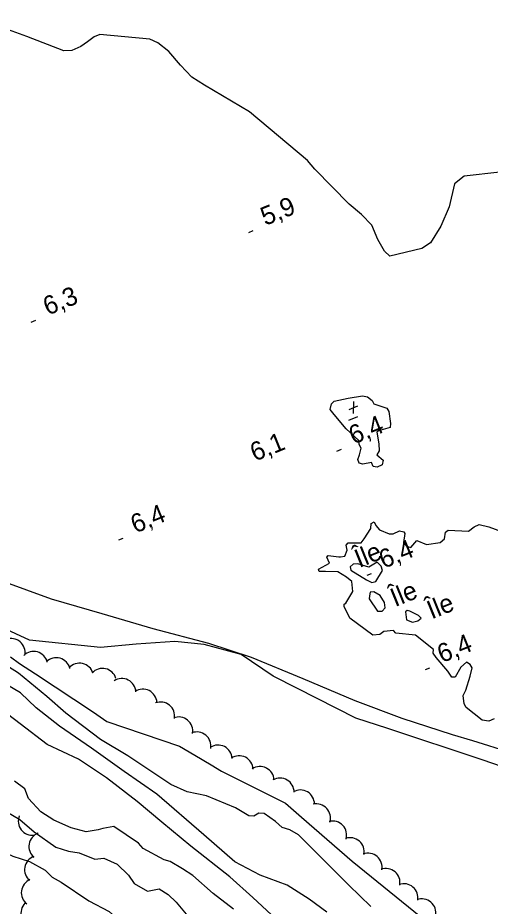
# Model space of a CAD drawing. Extents: x 362852 to 366875, y 5563573 to 5566479.
# Drawn here: x 364448.9 to 364549.2, y 5565143.1 to 5565331.8 of the extents above; entities that cross this region are included whole.
import ezdxf

# ---------------------------------------------------------------- set-up
doc = ezdxf.new("R2010")
doc.units = 0
for name, color, linetype in [('Niveau 1', 7, 'Continuous'), ('Niveau 2', 7, 'Continuous'), ('Niveau 22', 7, 'Continuous'), ('Niveau 3', 7, 'Continuous'), ('Niveau 4', 7, 'Continuous'), ('Niveau 44', 7, 'Continuous'), ('Niveau 7', 7, 'Continuous'), ('Niveau 8', 7, 'Continuous')]:
    doc.layers.add(name, color=color, linetype=linetype)

msp = doc.modelspace()

# ---------------------------------------------------------------- linework, layer by layer
at = {"layer": 'Niveau 1'}
for points in [[(364519.18, 5565147.54), (364512.99, 5565153.8), (364508.48, 5565158.26), (364506.7, 5565159.27), (364505.04, 5565159.83), (364503.61, 5565161.04), (364501.22, 5565162.78), (364500.09, 5565162.81), (364498.99, 5565162.17), (364497.96, 5565162.24), (364495.13, 5565163.99), (364488.99, 5565166.55), (364484.86, 5565167.39), (364481.37, 5565168.93), (364478.01, 5565171.2), (364472.26, 5565175.04), (364466.44, 5565178.47), (364459.1, 5565184.07), (364455.03, 5565187.61), (364449.06, 5565192.6), (364443.91, 5565195.75)], [(364412.72, 5565173.07), (364422.72, 5565167.6), (364432.75, 5565163.96), (364434.68, 5565162.76), (364439.73, 5565158.05), (364441.76, 5565156.51), (364447.86, 5565153.69), (364451.34, 5565152.59), (364454.7, 5565150.73), (364456.2, 5565149.23), (364458.07, 5565148.18), (364463.96, 5565144.24), (364468.32, 5565141.96), (364469.75, 5565140.62), (364475.35, 5565132.87), (364476.19, 5565130.48), (364477.43, 5565129.25), (364479.12, 5565127.08), (364481.81, 5565124.52), (364482.9, 5565123.77)], [(364523.84, 5565143.01), (364519.18, 5565147.54)]]:
    msp.add_lwpolyline(points, dxfattribs=at)
at = {"layer": 'Niveau 2'}
for points in [[(364485.86, 5565319.13), (364483.42, 5565321.73), (364480.99, 5565324.59), (364478.6, 5565326.47), (364476.9, 5565327.26), (364466.29, 5565328.24), (364465.12, 5565327.76), (364463.7, 5565326.68), (364462.24, 5565325.7), (364460.36, 5565324.81), (364458.66, 5565324.73), (364450.78, 5565327.83), (364439.81, 5565331.78)], [(364551.28, 5565299.02), (364543.69, 5565298.13), (364541.61, 5565296.53), (364540.54, 5565291.61), (364538.74, 5565287.51), (364536.58, 5565284), (364534.74, 5565282.74), (364527.92, 5565281.18), (364526.76, 5565282.19), (364525.34, 5565284.72), (364524.11, 5565287.7), (364521.9, 5565290.03), (364519.27, 5565292.18), (364511.96, 5565299.63), (364510.45, 5565301.49), (364498.08, 5565311.83), (364488.53, 5565317.49), (364485.86, 5565319.13)], [(364447.32, 5565196.04), (364449.27, 5565194.61), (364452.67, 5565192.4), (364464.97, 5565184.3), (364467.77, 5565182.34)], [(364514.55, 5565141.78), (364510.8, 5565144.57), (364506.08, 5565147.58), (364500.38, 5565149.69), (364494.99, 5565152.54), (364488.42, 5565158.26), (364478.41, 5565166.9), (364471.46, 5565171.71), (364464.57, 5565176.68), (364457.71, 5565181.29), (364452.76, 5565185.19), (364449.44, 5565188.41), (364445.5, 5565190.76)], [(364455.12, 5565177.4), (364449.39, 5565181.84), (364445.18, 5565184.99)], [(364467.77, 5565182.34), (364483.25, 5565177.04), (364486.52, 5565175.16), (364489.98, 5565173.1), (364492.15, 5565171.76), (364505.77, 5565164.95), (364509.11, 5565161.98), (364519.93, 5565152.64), (364539.74, 5565136.57)], [(364502.78, 5565141.25), (364498.78, 5565144.92), (364493.92, 5565149.35), (364485.62, 5565155.83), (364479.48, 5565160.96), (364474.21, 5565165.35), (364467.69, 5565170.33), (364461.77, 5565174.32), (364455.12, 5565177.4)], [(364483.84, 5565151.02), (364481.28, 5565152.58), (364479.95, 5565152.91), (364475.53, 5565155.33), (364474.53, 5565156.46), (364469.25, 5565160.04), (364466.93, 5565159.56), (364466.93, 5565159.56), (364465.95, 5565159.27), (364463.44, 5565158.9), (364460.19, 5565159.72), (364456.56, 5565161.32), (364453.76, 5565163.15), (364451.18, 5565165.94), (364450.41, 5565168.01), (364448.17, 5565169.64)], [(364440.6, 5565166.58), (364449.29, 5565161.5), (364452.35, 5565158.87), (364456.98, 5565155.61), (364459.68, 5565154.8), (364461.91, 5565154.41), (364465.28, 5565153.09), (364467.16, 5565153.27), (364469.99, 5565151.98), (364472.41, 5565149.66), (364473.63, 5565147.9), (364476.4, 5565146.24), (364478.88, 5565146.77), (364480.81, 5565145.57), (364482.53, 5565143.95), (364486.04, 5565139.68)], [(364494.73, 5565142.46), (364490.36, 5565145.81), (364486.07, 5565149.6), (364483.84, 5565151.02)]]:
    msp.add_lwpolyline(points, dxfattribs=at)
at = {"layer": 'Niveau 22'}
msp.add_lwpolyline([(364445.51, 5565212.16), (364455.95, 5565208.37), (364466.73, 5565205.27), (364477.57, 5565202.05), (364489.4, 5565198.96), (364498.45, 5565196), (364509.44, 5565191.45), (364520.47, 5565186.8), (364530.46, 5565183.02), (364541.17, 5565179.56), (364545.45, 5565178.31), (364553.59, 5565175.74)], dxfattribs=at)
at = {"layer": 'Niveau 3'}
for p, q in [((364497.93, 5565286.2), (364498.89, 5565286.59)), ((364451.73, 5565267.15), (364452.69, 5565267.54)), ((364520.19, 5565250.26), (364520.14, 5565247.74)), ((364519.25, 5565248.58), (364521.13, 5565249.37)), ((364519.17, 5565246.3), (364521.11, 5565247.09)), ((364516.67, 5565239.75), (364517.63, 5565240.14)), ((364470.33, 5565220.87), (364471.29, 5565221.26)), ((364523.08, 5565213.37), (364524.04, 5565213.76)), ((364535.46, 5565193.33), (364536.42, 5565193.72))]:
    msp.add_line(p, q, dxfattribs=at)
at = {"layer": 'Niveau 4'}
for points in [[(364521.3, 5565241.98), (364518.64, 5565244.49), (364516.1, 5565247.49), (364515.22, 5565248.56), (364515.51, 5565249.8), (364516.1, 5565250.35), (364519.08, 5565250.96), (364522.09, 5565251.51), (364523.18, 5565251.28), (364524.13, 5565250.49), (364524.49, 5565249.77), (364527.29, 5565248.87), (364527.7, 5565248.16), (364528.08, 5565245.58), (364527.97, 5565244.79), (364525.47, 5565244.07), (364525.17, 5565243.76), (364525.56, 5565241.3), (364525.63, 5565239.78), (364525.16, 5565238.96), (364526.49, 5565237.83), (364526.29, 5565236.81), (364525.2, 5565236.3), (364524.38, 5565236.46), (364523.98, 5565237.29), (364522.18, 5565236.98), (364521.36, 5565237.15), (364521.09, 5565237.97), (364521.44, 5565238.92), (364521.85, 5565240.34), (364521.39, 5565241.14), (364521.3, 5565241.98)], [(364518.35, 5565217.46), (364518.82, 5565218.71), (364518.64, 5565219.76), (364519.06, 5565220.24), (364521.8, 5565220.25), (364522.45, 5565221.08), (364523.9, 5565223.29), (364523.95, 5565224.37), (364524.57, 5565224.69), (364524.95, 5565223.91), (364525.69, 5565223.04), (364527.79, 5565222.16), (364528.59, 5565222.18), (364529.95, 5565222.8), (364530.86, 5565222.56), (364531.12, 5565222.23), (364530.78, 5565220.34), (364531.47, 5565219.57), (364532.35, 5565219.25), (364533.65, 5565220.78), (364535.68, 5565219.93), (364538.57, 5565220.32), (364539.55, 5565221.1), (364539.76, 5565222.55), (364540.28, 5565222.95), (364544.6, 5565222.74), (364545.82, 5565223.68), (364546.86, 5565224.18), (364548.94, 5565223.66), (364551.66, 5565222.67)], [(364550.04, 5565182.91), (364548.94, 5565182.39), (364547.49, 5565182.6), (364544.15, 5565185.27), (364543.71, 5565186.03), (364543.48, 5565187.8), (364544.05, 5565188.97), (364544.99, 5565191.97), (364545.4, 5565193.69), (364544.96, 5565194.45), (364544.2, 5565194.94), (364542.98, 5565193.82), (364541.78, 5565191.76), (364541.1, 5565191.73), (364540.21, 5565192.99), (364537.77, 5565195.9), (364537.14, 5565196.82), (364537.19, 5565197.59), (364533.39, 5565200.63), (364529.16, 5565201.06), (364528.69, 5565201.61), (364526.64, 5565201.45), (364525.79, 5565200.79), (364524.28, 5565200.67), (364519.38, 5565204.25), (364518.24, 5565206.71), (364518.23, 5565207.2), (364518.56, 5565207.46), (364520.02, 5565209.93), (364519.84, 5565212.03), (364518.72, 5565212.94), (364516.87, 5565214.11), (364514.24, 5565214.14), (364512.87, 5565214.14), (364512.73, 5565214.64), (364515.06, 5565215.92), (364514.51, 5565217.24), (364514.82, 5565217.56), (364517.1, 5565217.31), (364517.41, 5565217.32), (364518.35, 5565217.46)], [(364519.6, 5565214.42), (364522.93, 5565212.38), (364524.08, 5565211.85), (364524.92, 5565212.08), (364526.33, 5565214.4), (364526.08, 5565215.29), (364525.24, 5565216.13), (364523.44, 5565215.07), (364521.14, 5565215.81), (364520.13, 5565215.7), (364519.47, 5565215.18), (364519.6, 5565214.42)], [(364523.55, 5565208.33), (364525.3, 5565205.76), (364526.3, 5565205.73), (364526.94, 5565206.44), (364526.79, 5565207.56), (364525.87, 5565209.04), (364524.53, 5565209.86), (364523.7, 5565209.77), (364523.57, 5565209.03), (364523.55, 5565208.33)], [(364531.22, 5565205.58), (364531.48, 5565203.89), (364532.74, 5565203.41), (364533.86, 5565203.69), (364534.57, 5565204.23), (364533.97, 5565204.79), (364532.13, 5565205.77), (364531.6, 5565205.86), (364531.22, 5565205.58)]]:
    msp.add_lwpolyline(points, dxfattribs=at)
at = {"layer": 'Niveau 44'}
for centre, start, end in [((364447.45, 5565196.95), 349.9442, 109.9221), ((364452.24, 5565194.19), 14.4093, 134.3873), ((364457.05, 5565192.84), 14.4093, 134.3873), ((364461.99, 5565191.68), 17.313, 137.291), ((364466.87, 5565190.58), 17.313, 137.291), ((364470.98, 5565188.44), 3.1652, 123.1432), ((364475.44, 5565186.19), 3.1652, 123.1432), ((364479.2, 5565183.45), 350.503, 110.481), ((364483.05, 5565180.27), 350.503, 110.481), ((364486.91, 5565177.09), 350.503, 110.481), ((364491.42, 5565174.31), 2.9065, 122.8844), ((364495.87, 5565172.03), 2.9065, 122.8844), ((364500.32, 5565169.75), 2.9065, 122.8844), ((364504.58, 5565167.29), 359.7792, 119.7571), ((364508.9, 5565164.77), 359.7792, 119.7571), ((364512.32, 5565161.81), 343.2068, 103.1847), ((364451.98, 5565161.15), 157.6353, 277.6132), ((364515.74, 5565158.17), 343.2068, 103.1847), ((364454.24, 5565155.74), 109.5784, 229.5564), ((364519.48, 5565154.63), 349.1346, 109.1125), ((364523.26, 5565151.36), 349.1346, 109.1125), ((364453.33, 5565150.82), 109.5784, 229.5564), ((364527.07, 5565148.09), 349.7932, 109.7711), ((364452.63, 5565145.96), 113.054, 233.032), ((364530.89, 5565144.86), 349.7932, 109.7711), ((364534.7, 5565141.63), 349.7932, 109.7711), ((364452.56, 5565141.65), 136.4376, 256.4155)]:
    msp.add_arc(centre, 3, start, end, dxfattribs=at)
at = {"layer": 'Niveau 7'}
msp.add_lwpolyline([(364555.96, 5565171.28), (364547.55, 5565174.16), (364527.45, 5565180.84), (364520.71, 5565183), (364508.33, 5565189.33), (364503.15, 5565191.96), (364496.33, 5565196.54), (364488.48, 5565198.69), (364482.27, 5565199.27), (364474, 5565198.76), (364466.45, 5565198), (364451.35, 5565199.6), (364426.09, 5565211.25), (364402.8, 5565227.59), (364381.16, 5565241.99), (364363.68, 5565251.27), (364342.27, 5565270.27), (364324.45, 5565288.14), (364306, 5565303.82), (364294.36, 5565311.9)], dxfattribs=at)

# ---------------------------------------------------------------- texts
at = {"layer": 'Niveau 3'}
for s, rotation, p in [('5,9  ', 22.09, (364501.44, 5565287.56)), ('6,3  ', 22.09, (364455.24, 5565268.51)), ('6,4  ', 22.09, (364520.18, 5565241.11)), ('    6,1', 22.0899, (364493.81, 5565235.3)), ('6,4  ', 22.09, (364473.84, 5565222.23)), ('6,4  ', 22.09, (364526.59, 5565214.73)), ('6,4  ', 22.09, (364538.97, 5565194.69))]:
    msp.add_text(s, height=3.93, rotation=rotation, dxfattribs=at).set_placement(p)
at = {"layer": 'Niveau 8'}
for p in [(364521.4, 5565214.88), (364529.01, 5565206.6), (364536.78, 5565203.97)]:
    msp.add_text('Île', height=3.93, rotation=22.09, dxfattribs=at).set_placement(p)

doc.saveas('drawing.dxf')
